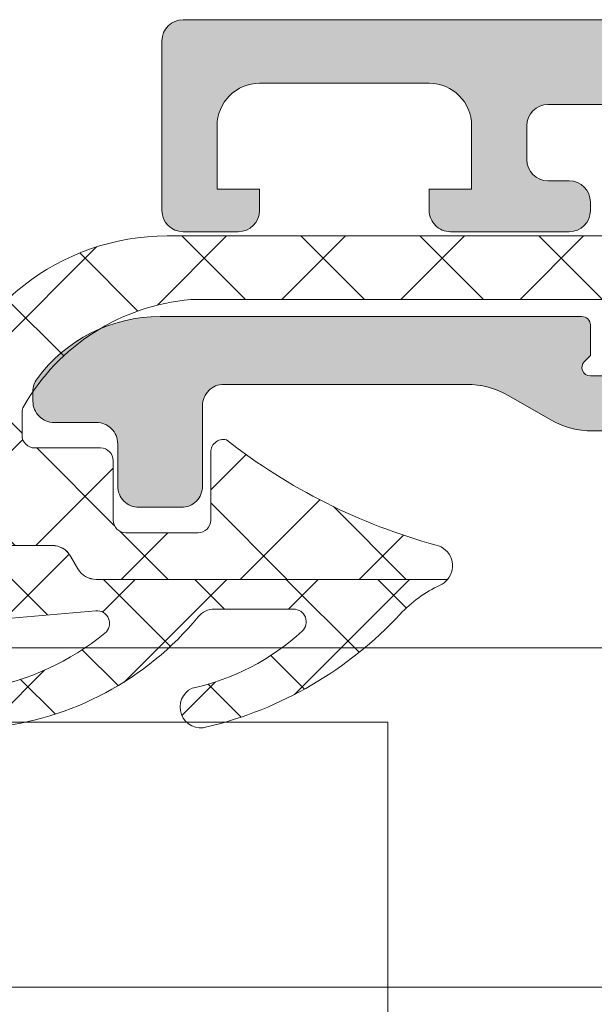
# Model space of a CAD drawing. Header units: millimetres. Extents: x 213386 to 506888, y 183055 to 450952.
# Tile 701 of 1056: x 374955 to 374968, y 342637 to 342660. Entities that reach past the tile are written whole.
import ezdxf

# ---------------------------------------------------------------- set-up
doc = ezdxf.new("R2010")
doc.units = ezdxf.units.MM
doc.layers.add('FASÁDA DETAILNÍ', color=255, linetype='Continuous', lineweight=0)
doc.layers.add('NOVA', color=255, linetype='Continuous', lineweight=0)

# ---------------------------------------------------------------- blocks, each defined once
blk = doc.blocks.new('A$C69D17D4D')
at = {"layer": 'FASÁDA DETAILNÍ'}
h = blk.add_hatch(color=256, dxfattribs=at)
edge = h.paths.add_edge_path()
edge.add_arc((-23001.99468225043, 24911.31804486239), 0.5000674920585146, 90.00773245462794, 179.9922675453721)
edge.add_line((-23002.49474973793, 24911.31811234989), (-23002.49474973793, 24907.31811234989))
edge.add_arc((-23001.99468225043, 24907.3181798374), 0.5000674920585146, 180.0077324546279, 269.9922675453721)
edge.add_line((-23001.99474973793, 24906.81811234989), (-23000.69470090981, 24906.81811234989))
edge.add_arc((-23000.6947378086, 24907.31814924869), 0.5000369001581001, 270.0042279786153, 359.9957720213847)
edge.add_line((-23000.19470090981, 24907.31811234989), (-23000.19470090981, 24907.81811234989))
edge.add_line((-23000.19470090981, 24907.81811234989), (-23001.19470090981, 24907.81811234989))
edge.add_line((-23001.19470090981, 24907.81811234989), (-23001.19470090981, 24909.31811234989))
edge.add_arc((-23000.19473788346, 24909.31814932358), 0.9999630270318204, 89.99788148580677, 180.0021185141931, ccw=False)
edge.add_line((-23000.19470090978, 24910.31811234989), (-22996.19470090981, 24910.31811234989))
edge.add_arc((-22996.19477777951, 24909.31803548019), 1.000076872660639, 0.004403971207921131, 89.99559602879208, ccw=False)
edge.add_line((-22995.19470090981, 24909.31811234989), (-22995.19470090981, 24907.81811234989))
edge.add_line((-22995.19470090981, 24907.81811234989), (-22996.19470090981, 24907.81811234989))
edge.add_line((-22996.19470090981, 24907.81811234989), (-22996.19470090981, 24907.31811234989))
edge.add_arc((-22995.6947583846, 24907.3180548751), 0.4999425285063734, 179.9934131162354, 270.0065868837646)
edge.add_line((-22995.69470090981, 24906.81811234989), (-22992.89471311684, 24906.81811234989))
edge.add_arc((-22992.89471311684, 24907.31811234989), 0.5, 270, 360)
edge.add_line((-22992.39471311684, 24907.31811234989), (-22992.39471311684, 24907.51811234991))
edge.add_arc((-22992.89471311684, 24907.51811234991), 0.5, 0, 90)
edge.add_line((-22992.89471311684, 24908.01811234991), (-22993.39471311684, 24908.01811234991))
edge.add_arc((-22993.39467801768, 24908.51814744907), 0.5000351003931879, 180.0040217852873, 269.99597821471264, ccw=False)
edge.add_line((-22993.89471311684, 24908.51811234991), (-22993.89471311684, 24909.31811540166))
edge.add_arc((-22993.39469655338, 24909.31809883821), 0.5000165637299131, 90.00189796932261, 179.9981020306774, ccw=False)
edge.add_line((-22993.39471311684, 24909.81811540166), (-22962.09471922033, 24909.81811540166))
edge.add_line((-22962.09471922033, 24909.81811540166), (-22956.0562615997, 24909.3857187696))
edge.add_arc((-22956.09471765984, 24908.38649908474), 0.9999594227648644, 0, 87.79599713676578, ccw=False)
edge.add_line((-22955.09475823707, 24908.38649908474), (-22955.09475823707, 24901.71804687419))
edge.add_arc((-22955.59475823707, 24901.71804687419), 0.5, -90, 0, ccw=False)
edge.add_line((-22955.59475823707, 24901.21804687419), (-22956.49475823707, 24901.21804687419))
edge.add_arc((-22956.49475823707, 24900.71804687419), 0.5, 90, 180)
edge.add_line((-22956.99475823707, 24900.71804687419), (-22956.99475823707, 24899.31804534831))
edge.add_arc((-22957.07359468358, 24899.05052475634), 0.2788950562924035, -1.1645893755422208, 73.58012358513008, ccw=False)
edge.add_line((-22956.79475723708, 24899.04485634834), (-22956.79475723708, 24898.59126234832))
edge.add_arc((-22957.0736253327, 24898.58560168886), 0.278925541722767, -73.57540544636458, 1.1628700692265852, ccw=False)
edge.add_line((-22956.99475823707, 24898.31805834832), (-22956.99475823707, 24896.43804734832))
edge.add_arc((-22956.69475823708, 24896.43804734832), 0.2999999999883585, 180, 270)
edge.add_line((-22956.69475823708, 24896.13804734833), (-22955.71478391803, 24896.13804734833))
edge.add_arc((-22955.71478391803, 24896.43804734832), 0.2999999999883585, 270, 360)
edge.add_line((-22955.41478391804, 24896.43804734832), (-22955.41478391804, 24899.19804534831))
edge.add_arc((-22955.29478391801, 24899.19804534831), 0.1200000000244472, 90, 180, ccw=False)
edge.add_line((-22955.29478391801, 24899.31804534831), (-22950.99475823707, 24899.31804534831))
edge.add_arc((-22950.99475823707, 24898.81804534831), 0.5, 0, 90, ccw=False)
edge.add_line((-22950.49475823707, 24898.81804534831), (-22950.49475823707, 24898.11804534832))
edge.add_line((-22950.49475823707, 24898.11804534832), (-22951.87625369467, 24895.72522502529))
edge.add_arc((-22951.75663845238, 24895.65616513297), 0.1381197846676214, 150.0000000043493, 269.9999999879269)
edge.add_line((-22951.75663845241, 24895.51804534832), (-22947.99475823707, 24895.51804534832))
edge.add_arc((-22947.99475823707, 24893.51804534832), 2, 0, 90, ccw=False)
edge.add_line((-22945.99475823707, 24893.51804534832), (-22945.99475823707, 24892.95004996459))
edge.add_arc((-22945.49475823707, 24892.95004996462), 0.5, 180.0000000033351, 214.4790717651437)
edge.add_arc((-22941.78525963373, 24895.49752324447), 4.99999999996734, 214.4790717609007, 264.6507719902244)
edge.add_arc((-22942.23287802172, 24890.65617200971), 0.1381197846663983, 262.2975625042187, 390.0000000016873)
edge.add_line((-22942.11326277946, 24890.72523190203), (-22943.49475823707, 24893.11805222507))
edge.add_line((-22943.49475823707, 24893.11805222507), (-22943.49475823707, 24893.81805222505))
edge.add_arc((-22942.99475823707, 24893.81805222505), 0.5, 90, 180, ccw=False)
edge.add_line((-22942.99475823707, 24894.31805222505), (-22938.69473255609, 24894.31805222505))
edge.add_arc((-22938.69473255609, 24894.19805222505), 0.1199999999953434, 0, 90, ccw=False)
edge.add_line((-22938.5747325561, 24894.19805222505), (-22938.5747325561, 24891.43805422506))
edge.add_arc((-22938.27473255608, 24891.43805422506), 0.3000000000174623, 180, 269.9999999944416)
edge.add_line((-22938.27473255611, 24891.13805422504), (-22937.29475823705, 24891.13805422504))
edge.add_arc((-22937.29475823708, 24891.43805422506), 0.3000000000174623, 270.0000000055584, 360)
edge.add_line((-22936.99475823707, 24891.43805422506), (-22936.99475823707, 24893.31806522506))
edge.add_arc((-22936.91589114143, 24893.58560856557), 0.2789255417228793, 178.8371299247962, 253.57540544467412, ccw=False)
edge.add_line((-22937.19475923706, 24893.59126922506), (-22937.19475923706, 24894.04486322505))
edge.add_arc((-22936.91592179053, 24894.05053163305), 0.2788950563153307, 106.41987641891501, 181.1645893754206, ccw=False)
edge.add_line((-22936.99475823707, 24894.31805222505), (-22936.99475823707, 24897.31811071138))
edge.add_line((-22936.99475823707, 24897.31811071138), (-22937.69483060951, 24898.01821360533))
edge.add_line((-22937.69483060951, 24898.01821360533), (-22938.29483671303, 24898.01821360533))
edge.add_line((-22938.29483671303, 24898.01821360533), (-22938.29483671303, 24896.41820750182))
edge.add_arc((-22938.79484616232, 24896.4182169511), 0.5000094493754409, 270.00108278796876, 359.99891721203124, ccw=False)
edge.add_line((-22938.79483671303, 24895.91820750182), (-22939.1902647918, 24895.91820750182))
edge.add_arc((-22939.1902647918, 24896.41820750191), 0.5000000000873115, 254.9999999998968, 270, ccw=False)
edge.add_line((-22939.31967431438, 24895.93524458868), (-22940.75356106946, 24896.31945338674))
edge.add_arc((-22940.49474202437, 24897.28537921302), 0.9999999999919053, 180, 255.0000000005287, ccw=False)
edge.add_line((-22941.49474202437, 24897.28537921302), (-22941.49474202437, 24903.01820139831))
edge.add_line((-22941.49474202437, 24903.01820139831), (-22938.29483671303, 24903.01820139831))
edge.add_line((-22938.29483671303, 24903.01820139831), (-22938.29483671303, 24902.21821360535))
edge.add_line((-22938.29483671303, 24902.21821360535), (-22937.69483060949, 24902.21821360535))
edge.add_line((-22937.69483060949, 24902.21821360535), (-22936.99484892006, 24903.43064646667))
edge.add_line((-22936.99484892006, 24903.43064646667), (-22936.99484892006, 24904.51820139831))
edge.add_line((-22936.99484892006, 24904.51820139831), (-22951.99475823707, 24904.51820139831))
edge.add_arc((-22951.99475823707, 24905.01820139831), 0.5, 180, 270, ccw=False)
edge.add_line((-22952.49475823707, 24905.01820139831), (-22952.49475823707, 24910.81811234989))
edge.add_arc((-22953.49475823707, 24910.81811234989), 1, 0, 90)
edge.add_line((-22953.49475823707, 24911.81811234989), (-23001.99474973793, 24911.81811234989))
edge = h.paths.add_edge_path(flags=16)
edge.add_line((-22943.09474202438, 24902.21821360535), (-22943.09474202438, 24897.81821360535))
edge.add_arc((-22943.59474202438, 24897.81821360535), 0.5, -90, 0, ccw=False)
edge.add_line((-22943.59474202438, 24897.31821360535), (-22947.99474202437, 24897.31821360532))
edge.add_arc((-22947.99474202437, 24897.81821360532), 0.5, 180, 270, ccw=False)
edge.add_line((-22948.49474202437, 24897.81821360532), (-22948.49474202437, 24902.21821360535))
edge.add_arc((-22947.99474202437, 24902.21821360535), 0.5, 90, 180, ccw=False)
edge.add_line((-22947.99474202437, 24902.71821360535), (-22943.59474202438, 24902.71821360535))
edge.add_arc((-22943.59474202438, 24902.21821360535), 0.5, 0, 90, ccw=False)
h = blk.add_hatch(dxfattribs=at)
h.set_pattern_fill('ANSI37', color=256, scale=0.625, angle=270, style=0)
h.set_pattern_definition([(315, (-22992.49474955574, 24904.81811234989), (1.403165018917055, 1.403165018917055), []), (44.99999999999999, (-22992.49474955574, 24904.81811234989), (-1.403165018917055, 1.403165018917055), [])])
edge = h.paths.add_edge_path()
edge.add_ellipse((-23001.38166507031, 24900.19755051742), major_axis=(-5.03946705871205, 0), ratio=1, start_angle=274.9644612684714, end_angle=330.2082155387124)
edge.add_ellipse((-23005.49474955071, 24902.55235072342), major_axis=(-0.3000000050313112, 0), ratio=1, start_angle=330.207827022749, end_angle=359.9993073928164)
edge.add_line((-23005.79474955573, 24902.5523543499), (-23005.79475255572, 24902.01807034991))
edge.add_ellipse((-23005.494752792, 24902.01806911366), major_axis=(-0.2999997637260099, 0), ratio=1, start_angle=-0.0002361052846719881, end_angle=90.00004512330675)
edge.add_line((-23005.49475255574, 24901.71806934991), (-23003.94475555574, 24901.71806934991))
edge.add_ellipse((-23003.9447631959, 24901.41805870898), major_axis=(-0.3000106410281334, 0), ratio=1, start_angle=180.0043239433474, end_angle=269.99854088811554, ccw=False)
edge.add_line((-23003.64475255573, 24901.4180813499), (-23003.64474155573, 24900.01809934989))
edge.add_ellipse((-23003.34475171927, 24900.01810218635), major_axis=(-0.2999898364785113, 0), ratio=1, start_angle=0.0005417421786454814, end_angle=89.99964925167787)
edge.add_line((-23003.34475355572, 24899.71811234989), (-23001.64474155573, 24899.71811234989))
edge.add_ellipse((-23001.64474869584, 24900.01812249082), major_axis=(-0.3000101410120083, 0), ratio=1, start_angle=90.00136361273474, end_angle=179.9955805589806)
edge.add_line((-23001.34473855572, 24900.01809934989), (-23001.34474955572, 24901.5819303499))
edge.add_ellipse((-23001.04359049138, 24901.61478737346), major_axis=(-0.3029461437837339, 0), ratio=1, start_angle=-103.48357731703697, end_angle=6.226450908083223, ccw=False)
edge.add_ellipse((-22992.33866736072, 24912.93075169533), major_axis=(-14.00076634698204, 0), ratio=1, start_angle=51.92437992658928, end_angle=74.69826779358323)
edge.add_ellipse((-22996.14538093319, 24898.93851392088), major_axis=(-0.5004721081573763, 0), ratio=1, start_angle=140.1933656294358, end_angle=257.08239147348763, ccw=False)
edge.add_line((-22995.76091355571, 24898.61811234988), (-23004.04419255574, 24898.61811234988))
edge.add_ellipse((-23004.04419202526, 24899.11811205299), major_axis=(-0.499999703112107, 0), ratio=1, start_angle=29.99998035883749, end_angle=89.99993921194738, ccw=False)
edge.add_line((-23004.47720455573, 24898.86811234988), (-23004.65041055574, 24899.1681123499))
edge.add_ellipse((-23005.08342308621, 24898.91811264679), major_axis=(-0.4999997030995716, 0), ratio=1, start_angle=209.9999803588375, end_angle=269.9999392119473)
edge.add_line((-23005.08342255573, 24899.4181123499), (-23006.71277055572, 24899.4181123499))
edge.add_ellipse((-23006.71277133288, 24898.41811299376), major_axis=(-0.9999993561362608, 0), ratio=1, start_angle=269.9999554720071, end_angle=329.9496611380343)
edge.add_ellipse((-23013.89715204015, 24902.57443977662), major_axis=(-7.300023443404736, 0), ratio=1, start_angle=101.28555368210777, end_angle=149.9496454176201, ccw=False)
edge.add_ellipse((-23012.0819199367, 24895.51810276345), major_axis=(-0.3999905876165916, 0), ratio=1, start_angle=-69.4981705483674, end_angle=14.85297522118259, ccw=False)
edge.add_ellipse((-23014.4559868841, 24901.86720088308), major_axis=(-6.378448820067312, 0), ratio=1, start_angle=110.5018745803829, end_angle=165.5474022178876)
edge.add_line((-23008.27938755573, 24900.2752743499), (-23007.91580055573, 24901.6859813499))
edge.add_line((-23007.91580055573, 24901.6859813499), (-23007.70568755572, 24902.54868234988))
edge.add_ellipse((-23002.36906483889, 24901.218117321), major_axis=(-5.499995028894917, 0), ratio=1, start_angle=269.9999657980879, end_angle=346.00004503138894, ccw=False)
edge.add_line((-23002.36906155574, 24906.71811234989), (-22989.95103355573, 24906.71811234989))
edge.add_line((-22989.95103355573, 24906.71811234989), (-22988.58797655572, 24906.43049334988))
edge.add_ellipse((-22988.48474394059, 24906.91971968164), major_axis=(-0.499999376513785, 0), ratio=1, start_angle=78.08469922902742, end_angle=139.7162484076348)
edge.add_line((-22988.10331855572, 24906.59643334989), (-22986.52970755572, 24908.45304134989))
edge.add_ellipse((-22985.95756855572, 24907.96811184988), major_axis=(-0.7499997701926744, 0), ratio=1, start_angle=139.716293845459, end_angle=319.71629384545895, ccw=False)
edge.add_line((-22985.38542955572, 24907.48318234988), (-22987.34471555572, 24905.17153834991))
edge.add_ellipse((-22988.10756716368, 24905.81811051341), major_axis=(-0.999999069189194, 0), ratio=1, start_angle=78.08475213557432, end_angle=139.7163013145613, ccw=False)
edge.add_line((-22988.31403155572, 24904.83965734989), (-22990.10756855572, 24905.21811234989))
edge.add_line((-22990.10756855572, 24905.21811234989), (-23001.81776955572, 24905.21811234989))
h = blk.add_hatch(color=256, dxfattribs=at)
edge = h.paths.add_edge_path()
edge.add_line((-22987.99474955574, 24902.4181123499), (-22988.36795455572, 24902.11811234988))
edge.add_line((-22988.36795455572, 24902.11811234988), (-22992.34115955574, 24902.11811234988))
edge.add_ellipse((-22992.34115795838, 24904.11811955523), major_axis=(-2.000007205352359, 0), ratio=1, start_angle=60.000066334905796, end_angle=89.99995423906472, ccw=False)
edge.add_line((-22993.34115955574, 24902.38606134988), (-22994.31821155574, 24902.95016334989))
edge.add_ellipse((-22995.31821315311, 24901.21810514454), major_axis=(-2.000007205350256, 0), ratio=1, start_angle=240.0000663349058, end_angle=269.9999542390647)
edge.add_line((-22995.31821155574, 24903.21811234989), (-23001.03804555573, 24903.21811234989))
edge.add_ellipse((-23001.03804592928, 24902.71811272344), major_axis=(-0.4999996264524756, 0), ratio=1, start_angle=-90.00004280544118, end_angle=4.280544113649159e-05)
edge.add_line((-23001.53804555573, 24902.71811234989), (-23001.53804555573, 24900.81811234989))
edge.add_ellipse((-23002.03778756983, 24900.817854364), major_axis=(-0.499742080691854, 0), ratio=1, start_angle=89.9704217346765, end_angle=180.0295782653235, ccw=False)
edge.add_line((-23002.03804555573, 24900.31811234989), (-23003.03804555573, 24900.31811234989))
edge.add_ellipse((-23003.03830354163, 24900.817854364), major_axis=(-0.499742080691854, 0), ratio=1, start_angle=-0.029578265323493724, end_angle=90.0295782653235, ccw=False)
edge.add_line((-23003.53804555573, 24900.81811234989), (-23003.53804555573, 24901.81811234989))
edge.add_ellipse((-23004.03778501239, 24901.81837289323), major_axis=(-0.4997395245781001, 0), ratio=1, start_angle=179.9701283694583, end_angle=270.0298716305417)
edge.add_line((-23004.03804555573, 24902.31811234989), (-23005.03804555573, 24902.31811234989))
edge.add_ellipse((-23005.03829942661, 24902.81786047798), major_axis=(-0.4997481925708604, 0), ratio=1, start_angle=-0.02887693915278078, end_angle=90.02910611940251, ccw=False)
edge.add_line((-23005.53804755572, 24902.81811234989), (-23005.53804755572, 24903.05114334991))
edge.add_ellipse((-23005.0380483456, 24903.05114382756), major_axis=(-0.4999992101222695, 0), ratio=1, start_angle=-36.249313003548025, end_angle=5.4734981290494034e-05, ccw=False)
edge.add_ellipse((-23002.53804498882, 24901.21810592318), major_axis=(-3.600006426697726, 0), ratio=1, start_angle=270.0000408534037, end_angle=323.75061391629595, ccw=False)
edge.add_line((-23002.53804755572, 24904.81811234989), (-22992.59474955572, 24904.81811234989))
edge.add_ellipse((-22992.5947494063, 24904.6181124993), major_axis=(-0.1999998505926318, 0), ratio=1, start_angle=179.9999571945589, end_angle=270.0000428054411, ccw=False)
edge.add_line((-22992.39474955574, 24904.61811234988), (-22992.39474955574, 24903.90089134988))
edge.add_line((-22992.39474955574, 24903.90089134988), (-22992.53571055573, 24903.75999234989))
edge.add_ellipse((-22992.39474918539, 24903.61811241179), major_axis=(-0.2000000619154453, 0), ratio=1, start_angle=-45.18607561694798, end_angle=89.99989390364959)
edge.add_line((-22992.39474955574, 24903.4181123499), (-22990.49518055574, 24903.4181123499))
edge.add_line((-22990.49518055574, 24903.4181123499), (-22986.41653255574, 24903.10379434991))
edge.add_ellipse((-22986.49475006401, 24902.60994970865), major_axis=(-0.5000005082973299, 0), ratio=1, start_angle=180.0000734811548, end_angle=260.9999772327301, ccw=False)
edge.add_line((-22985.99474955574, 24902.6099503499), (-22985.99474955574, 24902.4181123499))
edge.add_ellipse((-22986.49474918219, 24902.41811197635), major_axis=(-0.4999996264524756, 0), ratio=1, start_angle=89.99995719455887, end_angle=180.0000428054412, ccw=False)
edge.add_line((-22986.49474955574, 24901.9181123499), (-22986.59474955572, 24901.9181123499))
edge.add_ellipse((-22986.59474970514, 24902.11811220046), major_axis=(-0.199999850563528, 0), ratio=1, start_angle=-4.2805441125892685e-05, end_angle=90.00004280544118, ccw=False)
edge.add_line((-22986.79474955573, 24902.11811234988), (-22986.79474955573, 24902.4181123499))
edge.add_line((-22986.79474955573, 24902.4181123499), (-22987.99474955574, 24902.4181123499))
h = blk.add_hatch(dxfattribs=at)
h.set_pattern_fill('ANSI37', color=256, scale=0.48, angle=270, style=0)
h.set_pattern_definition([(315, (-22992.49474955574, 24904.81811234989), (1.077630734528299, 1.077630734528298), []), (44.99999999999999, (-22992.49474955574, 24904.81811234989), (-1.077630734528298, 1.077630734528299), [])])
edge = h.paths.add_edge_path()
edge.add_arc((-23001.25586298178, 24897.4171130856), 0.4999992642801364, 90.00006577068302, 140.5926628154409, ccw=False)
edge.add_line((-23001.25586355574, 24897.91711234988), (-22999.39376655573, 24897.91711234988))
edge.add_arc((-22999.39376690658, 24897.61711215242), 0.3000001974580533, -47.35784303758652, 89.99993299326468, ccw=False)
edge.add_arc((-23002.96118162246, 24901.4909071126), 5.566188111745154, 282.1910326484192, 312.6422611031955, ccw=False)
edge.add_arc((-23001.57788767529, 24895.60683082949), 0.4897187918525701, 115.1172428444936, 287.0139722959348)
edge.add_arc((-23003.52377899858, 24903.94658868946), 9.052420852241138, 283.3434387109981, 317.2066788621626)
edge.add_arc((-22994.6796022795, 24895.75870847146), 2.999999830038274, 114.7549030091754, 137.2067131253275, ccw=False)
edge.add_arc((-22996.1453844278, 24898.93751455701), 0.5004751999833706, 294.7551757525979, 320.1935658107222)
edge.add_line((-22995.76091355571, 24898.61711234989), (-23004.04419255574, 24898.61711234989))
edge.add_arc((-23004.04419202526, 24899.11711205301), 0.499999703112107, 209.9999803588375, 269.9999392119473, ccw=False)
edge.add_line((-23004.47720455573, 24898.86711234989), (-23004.65041055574, 24899.16711234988))
edge.add_arc((-23005.08342308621, 24898.91711264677), 0.4999997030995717, 29.99998035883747, 89.99993921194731)
edge.add_line((-23005.08342255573, 24899.41711234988), (-23006.71277055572, 24899.41711234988))
edge.add_arc((-23006.71277133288, 24898.41711299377), 0.999999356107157, 89.99995547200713, 149.9496611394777)
edge.add_arc((-23013.89715204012, 24902.57343977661), 7.300023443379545, 281.28555368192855, 329.9496454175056, ccw=False)
edge.add_arc((-23012.08191946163, 24895.51710271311), 0.3999910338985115, 194.8529508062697, 285.0012766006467)
edge.add_arc((-23014.20863993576, 24906.03660677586), 11.13157184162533, 281.5576577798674, 310.5869612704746)
edge.add_line((-23006.96642355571, 24897.58307534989), (-23006.77420655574, 24897.6407763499))
edge.add_line((-23006.77420655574, 24897.6407763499), (-23004.05699955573, 24897.8786143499))
edge.add_arc((-23004.03084055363, 24897.57975707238), 0.2999999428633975, -50.96904885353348, 95.00235508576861, ccw=False)
edge.add_arc((-23007.82501258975, 24902.25998317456), 6.32496947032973, 280.4799707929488, 309.03103330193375, ccw=False)
edge.add_arc((-23006.5961352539, 24895.58214734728), 0.4650353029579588, 99.7079737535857, 277.5281371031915)
edge.add_arc((-23007.2456340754, 24902.33847968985), 7.252239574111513, 275.6216716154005, 320.5924891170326)
for p, q in [((-24919.00002156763, 24897.00002418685), (-11879.50012068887, 24897.00002420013)), ((-23938.49992168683, 24897.00002419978), (-21079.50012145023, 24897.00001934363)), ((-11879.50012068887, 24889.00002420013), (-24919.00002156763, 24889.00002418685)), ((-21038.49992168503, 24889.00002419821), (-22997.1692492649, 24889.00002419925))]:
    blk.add_line(p, q, dxfattribs=at)
for points in [[(-22953.49475823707, 24911.81811234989), (-23001.99474973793, 24911.81811234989, 0.4141345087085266), (-23002.49474973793, 24911.31811234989), (-23002.49474973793, 24907.31811234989, 0.4141345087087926), (-23001.99474973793, 24906.81811234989), (-23000.69470090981, 24906.81811234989, 0.4141703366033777), (-23000.19470090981, 24907.31811234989), (-23000.19470090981, 24907.81811234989), (-23001.19470090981, 24907.81811234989), (-23001.19470090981, 24909.31811234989, -0.4142352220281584), (-23000.19470090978, 24910.31811234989), (-22996.19470090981, 24910.31811234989, -0.4141685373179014), (-22995.19470090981, 24909.31811234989), (-22995.19470090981, 24907.81811234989), (-22996.19470090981, 24907.81811234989), (-22996.19470090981, 24907.31811234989, 0.4142809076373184), (-22995.69470090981, 24906.81811234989), (-22992.89471311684, 24906.81811234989, 0.4142135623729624), (-22992.39471311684, 24907.31811234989), (-22992.39471311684, 24907.51811234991, 0.414213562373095), (-22992.89471311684, 24908.01811234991), (-22993.39471311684, 24908.01811234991, -0.4141724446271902), (-22993.89471311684, 24908.51811234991), (-22993.89471311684, 24909.31811540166, -0.4141941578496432), (-22993.39471311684, 24909.81811540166), (-22962.09471922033, 24909.81811540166)], [(-23006.77420655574, 24897.6407763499), (-23004.05699955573, 24897.8786143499), (-23004.05699955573, 24897.8786143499, -0.739768), (-23003.84191855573, 24897.34671534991, -0.125226), (-23006.67455255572, 24896.04052334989, 0.981156)], [(-23006.53520955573, 24895.12112034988, 0.19878), (-23001.64218855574, 24897.73452734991), (-23001.64218855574, 24897.73452734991, -0.224409), (-23001.25586355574, 24897.91711234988), (-22999.39376655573, 24897.91711234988), (-22999.39376655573, 24897.91711234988, -0.683163), (-22999.19054155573, 24897.39643234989, -0.133656), (-23001.78575955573, 24896.05024234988, 0.931673), (-23001.43459355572, 24895.13854534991, 0.148841), (-22996.88103055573, 24897.7967743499, -0.0982791), (-22995.93581455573, 24898.48303034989, 0.111454), (-22995.76091355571, 24898.61711234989), (-23004.04419255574, 24898.61711234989), (-23004.04419255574, 24898.61711234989, -0.267949), (-23004.47720455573, 24898.86711234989), (-23004.65041055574, 24899.16711234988), (-23004.65041055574, 24899.16711234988, 0.267949), (-23005.08342255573, 24899.41711234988), (-23006.71277055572, 24899.41711234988)]]:
    blk.add_lwpolyline(points, format="xyb", dxfattribs=at)
at = {"layer": 'FASÁDA DETAILNÍ', "extrusion": (0, 0, -1)}
for points in [[(23007.70568755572, 24902.54868234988, 0.344328), (23002.36906155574, 24906.71811234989), (22989.95103355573, 24906.71811234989)], [(22990.10756855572, 24905.21811234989), (23001.81776955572, 24905.21811234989), (23001.81776955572, 24905.21811234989, -0.245826), (23005.75509955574, 24902.7014073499, -0.130727), (23005.79474955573, 24902.5523543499), (23005.79475255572, 24902.01807034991), (23005.79475255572, 24902.01807034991, -0.414215), (23005.49475255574, 24901.71806934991), (23003.94475555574, 24901.71806934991), (23003.94475555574, 24901.71806934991, 0.414184), (23003.64475255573, 24901.4180813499), (23003.64474155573, 24900.01809934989), (23003.64474155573, 24900.01809934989, -0.414209), (23003.34475355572, 24899.71811234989), (23001.64474155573, 24899.71811234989), (23001.64474155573, 24899.71811234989, -0.414184), (23001.34473855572, 24900.01809934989), (23001.34474955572, 24901.5819303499), (23001.34474955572, 24901.5819303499, 0.51896), (23000.97295355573, 24901.90938334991, -0.0996982), (22996.03350055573, 24899.42632034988, 0.559391), (22995.76091355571, 24898.61811234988), (23004.04419255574, 24898.61811234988), (23004.04419255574, 24898.61811234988, 0.267949), (23004.47720455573, 24898.86811234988), (23004.65041055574, 24899.1681123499), (23004.65041055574, 24899.1681123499, -0.267949), (23005.08342255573, 24899.4181123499), (23006.71277055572, 24899.4181123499)], [(22988.36795455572, 24902.11811234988), (22992.34115955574, 24902.11811234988), (22992.34115955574, 24902.11811234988, 0.131652), (22993.34115955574, 24902.38606134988), (22994.31821155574, 24902.95016334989), (22994.31821155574, 24902.95016334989, -0.131652), (22995.31821155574, 24903.21811234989), (23001.03804555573, 24903.21811234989), (23001.03804555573, 24903.21811234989, -0.414214), (23001.53804555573, 24902.71811234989), (23001.53804555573, 24900.81811234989), (23001.53804555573, 24900.81811234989, 0.414516), (23002.03804555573, 24900.31811234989), (23003.03804555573, 24900.31811234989), (23003.03804555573, 24900.31811234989, 0.414516), (23003.53804555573, 24900.81811234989), (23003.53804555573, 24901.81811234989), (23003.53804555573, 24901.81811234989, -0.414519), (23004.03804555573, 24902.31811234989), (23005.03804555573, 24902.31811234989), (23005.03804555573, 24902.31811234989, 0.41451), (23005.53804755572, 24902.81811234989), (23005.53804755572, 24903.05114334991), (23005.53804755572, 24903.05114334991, 0.1595), (23005.44127355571, 24903.34679334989, 0.238928), (23002.53804755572, 24904.81811234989), (22992.59474955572, 24904.81811234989), (22992.59474955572, 24904.81811234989, 0.414214), (22992.39474955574, 24904.61811234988), (22992.39474955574, 24903.90089134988), (22992.53571055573, 24903.75999234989), (22992.53571055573, 24903.75999234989, -0.669353), (22992.39474955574, 24903.4181123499), (22990.49518055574, 24903.4181123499)]]:
    blk.add_lwpolyline(points, format="xyb", dxfattribs=at)
at = {"layer": 'FASÁDA DETAILNÍ'}
blk.add_lwpolyline([(-23384.8600261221, 24895.25402419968), (-22997.1692492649, 24895.25402419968), (-22997.1692492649, 24851.25402419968), (-23384.8600261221, 24851.25402419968), (-23465.83090494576, 24851.25402419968), (-23465.83090494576, 24895.25402419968)], close=True, dxfattribs=at)

msp = doc.modelspace()

# ---------------------------------------------------------------- block references
at = {"layer": 'NOVA', "ltscale": 300}
msp.add_blockref('A$C69D17D4D', (397960.6382589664, 317748.1544064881), dxfattribs=at)

doc.saveas('drawing.dxf')
